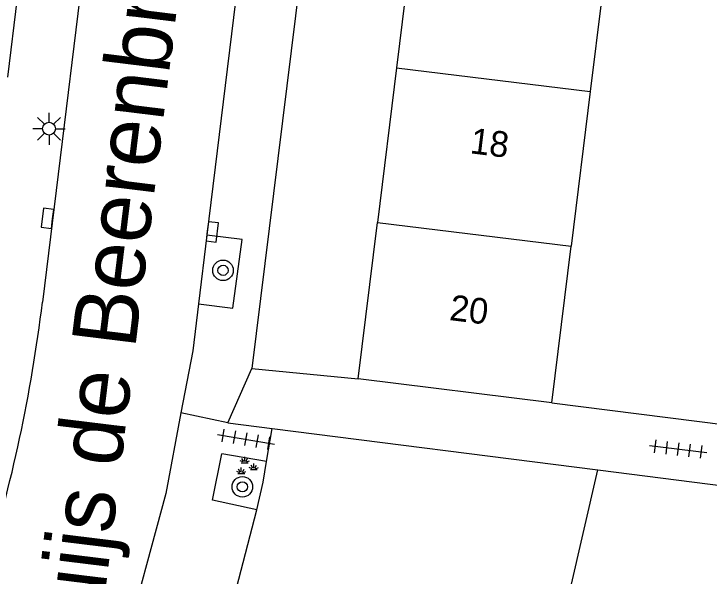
# Model space of a CAD drawing. Extents: x 131000 to 133014, y 396499 to 399001.
# Drawn here: x 132005.77 to 132032.84, y 397472.74 to 397494.63 of the extents above; entities that cross this region are included whole.
import ezdxf

# ---------------------------------------------------------------- set-up
doc = ezdxf.new("R2010")
doc.units = 0
for name, color, linetype in [('gg-afsc-hekwerk', 7, 'Continuous'), ('gg-afsc-muur', 7, 'Continuous'), ('gg-anno-huisnummerreeks BGT', 7, 'Continuous'), ('gg-anno-openbare ruimte label', 7, 'Continuous'), ('gg-bbg-gedigitaliseerde bebouwing', 7, 'Continuous'), ('gg-bbg-hoofdgebouw', 7, 'Continuous'), ('gg-bbg-tussenscheiding', 7, 'Continuous'), ('gg-knt-verharding', 7, 'Continuous'), ('gt-grn-weggrens', 7, 'Continuous'), ('gt-symb-boom', 7, 'Continuous'), ('gt-symb-groenvak', 7, 'Continuous'), ('gt-symb-kolk', 7, 'Continuous'), ('gt-symb-lichtmast', 7, 'Continuous'), ('gt-symb-tegel verharding', 7, 'Continuous')]:
    doc.layers.add(name, color=color, linetype=linetype)

# ---------------------------------------------------------------- blocks, each defined once
blk = doc.blocks.new('gt0-GRVAK')
at = {"layer": 'gt-symb-groenvak'}
for p, q in [((-0.091, 0.211), (-0.156, 0.322)), ((-0.047, 0.214), (-0.047, 0.393)), ((-0.004, 0.211), (0.061, 0.322)), ((-0.11, 0.189), (-0.228, 0.24)), ((-0.182, 0.153), (0.088, 0.153)), ((0.015, 0.189), (0.133, 0.24)), ((0.262, -0.052), (0.197, 0.059)), ((0.305, -0.049), (0.305, 0.13)), ((0.349, -0.052), (0.414, 0.059)), ((-0.245, -0.228), (-0.363, -0.177)), ((-0.318, -0.264), (-0.047, -0.264)), ((-0.226, -0.206), (-0.291, -0.095)), ((-0.183, -0.203), (-0.183, -0.024)), ((-0.139, -0.206), (-0.074, -0.095)), ((-0.12, -0.228), (-0.002, -0.177)), ((0.243, -0.074), (0.125, -0.023)), ((0.17, -0.11), (0.441, -0.11)), ((0.368, -0.074), (0.486, -0.023))]:
    blk.add_line(p, q, dxfattribs=at)
blk = doc.blocks.new('gt0-TEG1')
at = {"layer": 'gt-symb-tegel verharding'}
for p, q in [((-1.125, 0), (1.125, 0)), ((-0.9, -0.25), (-0.9, 0.25)), ((-0.45, -0.25), (-0.45, 0.25)), ((0, -0.25), (0, 0.25)), ((0.45, -0.25), (0.45, 0.25)), ((0.9, -0.25), (0.9, 0.25))]:
    blk.add_line(p, q, dxfattribs=at)
blk = doc.blocks.new('gt0-BOOM')
at = {"layer": 'gt-symb-boom'}
for radius in [0.4, 0.2]:
    blk.add_circle((0, 0), radius, dxfattribs=at)
blk = doc.blocks.new('gt0-KOLK')
at = {"layer": 'gt-symb-kolk'}
blk.add_lwpolyline([(0, 0), (0.375, 0), (0.375, 0.4), (-0.375, 0.4), (-0.375, 0), (0, 0)], dxfattribs=at)
blk = doc.blocks.new('gt0-LMAST')
at = {"layer": 'gt-symb-lichtmast'}
for p, q in [((-0.005, 0.246), (-0.005, 0.621)), ((-0.182, 0.173), (-0.447, 0.438)), ((0.172, 0.173), (0.437, 0.438)), ((-0.255, -0.004), (-0.63, -0.004)), ((-0.182, -0.181), (-0.447, -0.446)), ((-0.005, -0.254), (-0.005, -0.629)), ((0.437, -0.446), (0.172, -0.181)), ((0.245, -0.004), (0.62, -0.004))]:
    blk.add_line(p, q, dxfattribs=at)
blk.add_circle((-0.005, -0.004), 0.25, dxfattribs=at)

msp = doc.modelspace()

# ---------------------------------------------------------------- linework, layer by layer
at = {"layer": 'gg-afsc-hekwerk'}
for p, q in [((132014.093, 397478.709), (132015.827, 397478.488)), ((132015.827, 397478.488), (132028.507, 397476.875)), ((132013.501, 397475.696), (132013.862, 397477.496)), ((132028.507, 397476.875), (132044.88, 397474.792))]:
    msp.add_line(p, q, dxfattribs=at)
at = {"layer": 'gg-afsc-muur'}
msp.add_line((132026.72, 397479.49), (132037.063, 397478.164), dxfattribs=at)
at = {"layer": 'gg-bbg-gedigitaliseerde bebouwing'}
for p, q in [((132029.009, 397498.089), (132028.21, 397491.604)), ((132028.21, 397491.604), (132027.47, 397485.586)), ((132026.72, 397479.49), (132027.47, 397485.586))]:
    msp.add_line(p, q, dxfattribs=at)
at = {"layer": 'gg-bbg-hoofdgebouw'}
for p, q in [((132021.467, 397499.016), (132020.665, 397492.532)), ((132005.53, 397492.17), (132006.29, 397498.324)), ((132020.665, 397492.532), (132019.923, 397486.514)), ((132019.17, 397480.42), (132019.923, 397486.514)), ((132026.72, 397479.49), (132019.17, 397480.42))]:
    msp.add_line(p, q, dxfattribs=at)
at = {"layer": 'gg-bbg-tussenscheiding'}
for p, q in [((132020.665, 397492.532), (132028.21, 397491.604)), ((132019.923, 397486.514), (132027.47, 397485.586))]:
    msp.add_line(p, q, dxfattribs=at)
at = {"layer": 'gg-knt-verharding'}
for p, q in [((132014.403, 397495.132), (132013.284, 397486.02)), ((132013.284, 397486.02), (132012.955, 397483.34)), ((132015.039, 397480.82), (132019.17, 397480.42)), ((132015.61, 397477.197), (132015.827, 397478.488)), ((132015.61, 397477.197), (132013.862, 397477.496)), ((132026.028, 397466.069), (132028.507, 397476.875)), ((132015.223, 397475.325), (132013.501, 397475.696))]:
    msp.add_line(p, q, dxfattribs=at)
for points in [[(132018.652, 397567.356), (132016.14, 397554.21), (132014.53, 397544.86), (132013.31, 397535.91), (132006.88, 397483.406)], [(132024.98, 397543.09), (132022.92, 397543.38), (132021.99, 397537.03), (132015.039, 397480.82)], [(132012.955, 397483.34), (132014.294, 397483.176), (132014.659, 397485.851), (132013.284, 397486.02)], [(132012.955, 397483.34), (132012.73, 397481.51), (132012.273, 397479.09)], [(132012.273, 397479.09), (132011.681, 397475.96), (132010.01, 397469.78), (132009.106, 397467.101)], [(132015.223, 397475.325), (132015.48, 397476.395), (132015.61, 397477.197)], [(132013.595, 397469.2), (132014.441, 397472.267), (132015.223, 397475.325)]]:
    msp.add_lwpolyline(points, dxfattribs=at)
msp.add_arc((131947.036, 397490.712), 60.289, 342.80623, 353.03998, dxfattribs=at)
at = {"layer": 'gt-grn-weggrens'}
for q in [(132015.039, 397480.82), (132012.273, 397479.09)]:
    msp.add_line((132014.093, 397478.709), q, dxfattribs=at)

# ---------------------------------------------------------------- block references
at = {"layer": 'gt-symb-boom'}
for p in [(132013.912, 397484.644), (132014.665, 397476.214)]:
    msp.add_blockref('gt0-BOOM', p, dxfattribs=at)
at = {"layer": 'gt-symb-groenvak'}
msp.add_blockref('gt0-GRVAK', (132014.807, 397476.993), dxfattribs=at)
at = {"layer": 'gt-symb-kolk'}
for p, rotation in [((132007.274, 397486.644), 82.8749836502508), ((132013.299, 397486.165), -97.00425924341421)]:
    msp.add_blockref('gt0-KOLK', p, dxfattribs=dict(at, rotation=rotation))
at = {"layer": 'gt-symb-lichtmast'}
msp.add_blockref('gt0-LMAST', (132007.14, 397490.163), dxfattribs=at)
at = {"layer": 'gt-symb-tegel verharding'}
for p, rotation in [((132014.807, 397478.067), -9.725965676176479), ((132031.642, 397477.683), -7.00425924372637)]:
    msp.add_blockref('gt0-TEG1', p, dxfattribs=dict(at, rotation=rotation))

# ---------------------------------------------------------------- texts
at = {"layer": 'gg-anno-huisnummerreeks BGT'}
for s, rotation, p in [('18', 353, (132023.503, 397489.207)), ('20', 352.9, (132022.7, 397482.713))]:
    msp.add_text(s, height=1, rotation=rotation, dxfattribs=at).set_placement(p)
at = {"layer": 'gg-anno-openbare ruimte label'}
msp.add_text('Ruijs de Beerenbrouckstraat', height=2.5, rotation=83, dxfattribs=at).set_placement((132008.901, 397468.642))

doc.saveas('drawing.dxf')
